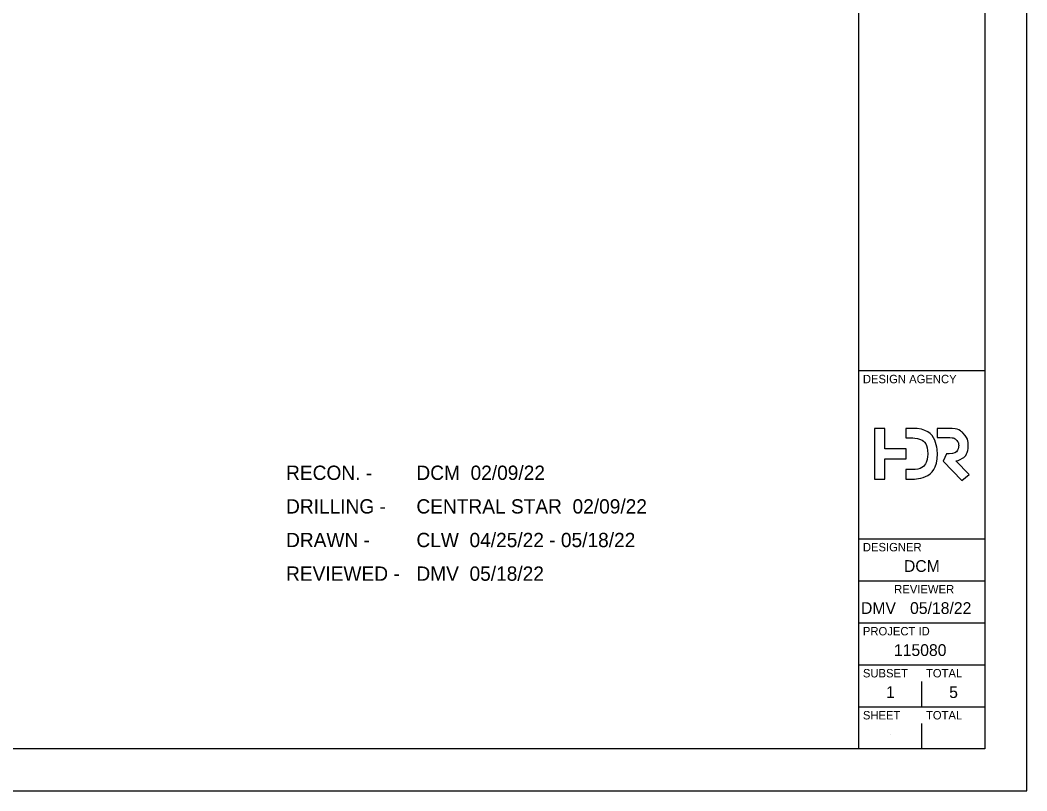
# Model space of a CAD drawing. Extents: x 0 to 34, y 0 to 22.
# Drawn here: x 22.03 to 34, y 0 to 9.17 of the extents above; entities that cross this region are included whole.
import ezdxf

# ---------------------------------------------------------------- set-up
doc = ezdxf.new("R2010")
doc.units = 0
for name, color, linetype in [('SH_Border', 7, 'Continuous'), ('SH_Cut_Line', 7, 'Continuous'), ('SH_Data', 7, 'Continuous'), ('SH_Text', 7, 'Continuous')]:
    doc.layers.add(name, color=color, linetype=linetype)

msp = doc.modelspace()

# ---------------------------------------------------------------- linework, layer by layer
at = {"layer": 'SH_Border'}
for p, q in [((32, 0.5), (32, 21.5)), ((32, 5), (33.5, 5)), ((32, 3), (33.5, 3)), ((32, 2.5), (33.5, 2.5)), ((32, 2), (33.5, 2)), ((32, 1.5), (33.5, 1.5)), ((32, 1), (33.5, 1))]:
    msp.add_line(p, q, dxfattribs=at)
msp.add_lwpolyline([(1.5, 21.5), (33.5, 21.5), (33.5, 0.5), (1.5, 0.5)], close=True, dxfattribs=at)
at = {"layer": 'SH_Cut_Line'}
msp.add_lwpolyline([(0, 0), (34, 0), (34, 22), (0, 22)], close=True, dxfattribs=at)
at = {"layer": 'SH_Data'}
for p, q in [((32.75, 4), (32.75, 4)), ((32.75, 1), (32.75, 1.3)), ((32.75, 0.5), (32.75, 0.8)), ((32.375, 0.675), (32.375, 0.675))]:
    msp.add_line(p, q, dxfattribs=at)
msp.add_lwpolyline([(32.565, 4.071), (32.311, 4.071), (32.311, 4.313), (32.189, 4.313), (32.189, 3.709), (32.311, 3.709), (32.311, 3.951), (32.565, 3.951)], close=True, dxfattribs=at)
for points in [[(32.634, 4.313), (32.562, 4.313), (32.562, 4.2), (32.634, 4.2)], [(33.063, 4.313), (32.935, 4.313), (32.935, 4.204), (33.072, 4.204)], [(32.936, 4.011), (32.936, 4.011), (32.936, 4.011), (32.936, 4.012), (32.936, 4.012)], [(33.077, 4.01), (33.043, 4.01), (33.003, 3.924), (33.226, 3.692), (33.313, 3.765), (33.155, 3.925)], [(32.634, 3.822), (32.562, 3.822), (32.562, 3.709), (32.634, 3.709)]]:
    msp.add_lwpolyline(points, dxfattribs=at)
for points in [[(32.936, 4.012), (32.936, 4.012), (32.935, 4.186), (32.808, 4.313), (32.634, 4.313)], [(33.239, 4.259), (33.239, 4.259), (33.193, 4.302), (33.141, 4.313), (33.063, 4.313)], [(32.634, 4.2), (32.634, 4.2), (32.744, 4.2), (32.822, 4.122), (32.822, 4.011)], [(33.072, 4.204), (33.072, 4.204), (33.113, 4.204), (33.141, 4.196), (33.161, 4.176)], [(33.302, 4.105), (33.302, 4.105), (33.302, 4.168), (33.284, 4.216), (33.239, 4.259)], [(33.189, 4.107), (33.189, 4.107), (33.189, 4.046), (33.136, 4.01), (33.077, 4.01)], [(33.155, 3.925), (33.155, 3.925), (33.242, 3.941), (33.302, 4.021), (33.302, 4.105)], [(33.161, 4.176), (33.161, 4.176), (33.179, 4.158), (33.189, 4.134), (33.189, 4.107)], [(32.822, 4.011), (32.822, 4.011), (32.822, 3.9), (32.744, 3.822), (32.634, 3.822)], [(32.634, 3.709), (32.634, 3.709), (32.808, 3.709), (32.935, 3.836), (32.936, 4.011)]]:
    msp.add_open_spline(points, degree=3, dxfattribs=at)

# ---------------------------------------------------------------- texts
for s, height, p in [('DESIGN AGENCY', 0.1, (32.05, 4.85)), ('DESIGNER', 0.1, (32.05, 2.85)), ('DCM', 0.14, (32.538, 2.605)), ('REVIEWER', 0.1, (32.422, 2.35)), ('DMV', 0.14, (32.027, 2.105)), ('05/18/22', 0.14, (32.611, 2.105)), ('PROJECT ID', 0.1, (32.05, 1.85)), ('115080', 0.14, (32.419, 1.605)), ('SUBSET', 0.1, (32.05, 1.35)), ('TOTAL', 0.1, (32.8, 1.35)), ('1', 0.14, (32.325, 1.105)), ('5', 0.14, (33.076, 1.105)), ('SHEET', 0.1, (32.05, 0.85)), ('TOTAL', 0.1, (32.8, 0.85))]:
    msp.add_text(s, height=height, dxfattribs=at).set_placement(p)
at = {"layer": 'SH_Text'}
for s, p in [('RECON. -', (25.19, 3.7)), ('DCM  02/09/22', (26.74, 3.7)), ('DRILLING -', (25.19, 3.3)), ('CENTRAL STAR  02/09/22', (26.74, 3.3)), ('DRAWN -', (25.19, 2.9)), ('CLW  04/25/22 - 05/18/22', (26.74, 2.9)), ('REVIEWED -', (25.19, 2.5)), ('DMV  05/18/22 ', (26.74, 2.5))]:
    msp.add_text(s, height=0.17, dxfattribs=at).set_placement(p)

doc.saveas('drawing.dxf')
